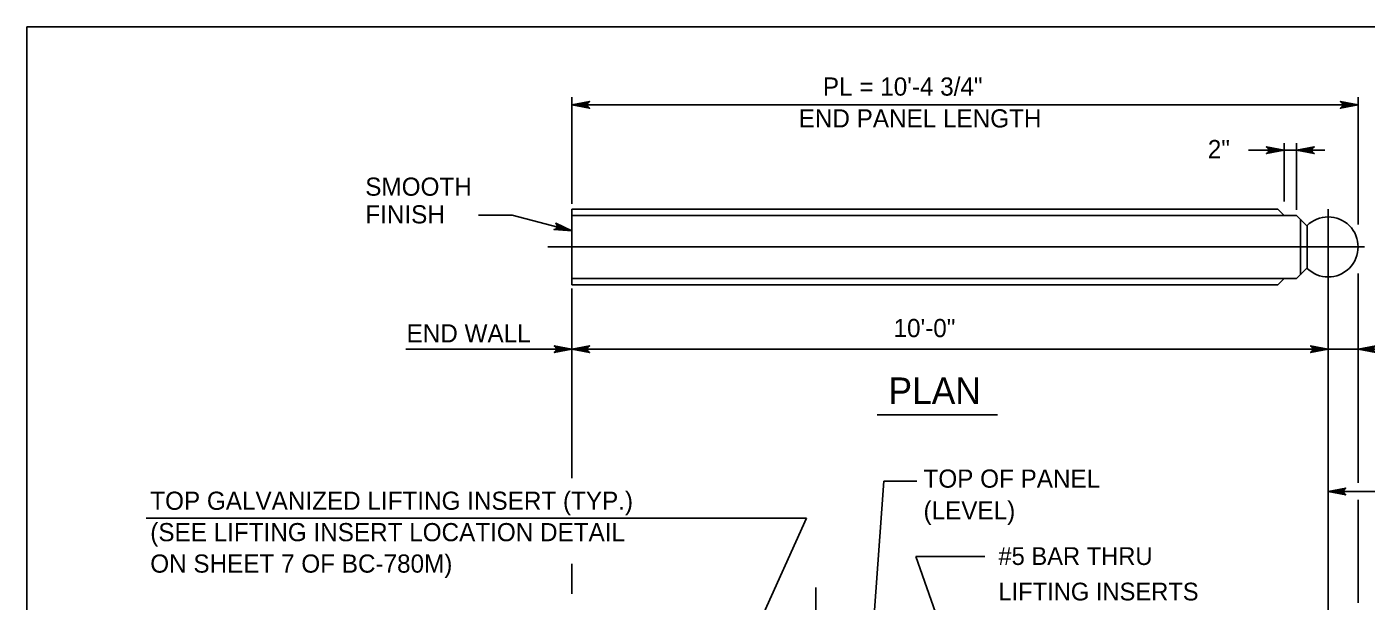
# Model space of a CAD drawing. Extents: x 3385 to 6532, y -616 to 1166.
# Drawn here: x 5483.3 to 5710, y 459.6 to 556.7 of the extents above; entities that cross this region are included whole.
import ezdxf

# ---------------------------------------------------------------- set-up
doc = ezdxf.new("R2010")
doc.units = 0
doc.layers.add('1', color=7, linetype='Continuous')
doc.layers.add('2', color=7, linetype='Continuous')

msp = doc.modelspace()

# ---------------------------------------------------------------- linework, layer by layer
at = {"layer": '1'}
for p, q in [((5575.6, 544.81), (5575.6, 526.78)), ((5708.66, 544.81), (5708.66, 523.28)), ((5575.6, 543.5), (5708.66, 543.5)), ((5575.6, 537.03), (5575.6, 527.22)), ((5690.13, 535.82), (5703.06, 535.82)), ((5696.13, 537.03), (5696.13, 527.19)), ((5698.26, 537.03), (5698.26, 525.75)), ((5559.82, 524.86), (5565.49, 524.86)), ((5565.49, 524.86), (5575.6, 522.18)), ((5695.06, 525.89), (5575.6, 525.89)), ((5575.6, 524.82), (5575.6, 525.89)), ((5698.26, 524.82), (5575.6, 524.82)), ((5575.6, 524.82), (5575.6, 514.16)), ((5696.13, 524.82), (5695.06, 525.89)), ((5698.26, 524.82), (5700.01, 523.07)), ((5698.9, 524.19), (5698.9, 514.79)), ((5703.6, 525.85), (5703.6, 456.51)), ((5700.02, 523.07), (5700.02, 515.91)), ((5709.72, 519.49), (5571.53, 519.49)), ((5698.26, 514.16), (5700.01, 515.91)), ((5708.66, 479.59), (5708.66, 514.98)), ((5698.26, 514.16), (5575.6, 514.16)), ((5575.6, 514.16), (5575.6, 513.09)), ((5695.06, 513.09), (5575.6, 513.09)), ((5575.6, 512.45), (5575.6, 480.39)), ((5696.13, 514.16), (5695.06, 513.09)), ((5547.47, 502.2), (5715.29, 502.2)), ((5627.29, 491.1), (5647.66, 491.1)), ((5628.37, 479.9), (5626.73, 456.51)), ((5628.37, 479.9), (5634, 479.9)), ((5703.6, 478.15), (5741.6, 478.15)), ((5708.66, 459.34), (5708.66, 476.74)), ((5503.54, 473.62), (5615.32, 473.62)), ((5615.32, 473.62), (5607.55, 456.51)), ((5633.81, 467.18), (5645.48, 467.18)), ((5633.81, 467.18), (5639.28, 451.71)), ((5575.6, 465.94), (5575.6, 460.83)), ((5616.86, 461.9), (5616.86, 444.66))]:
    msp.add_line(p, q, dxfattribs=at)
for points in [[(5575.6, 543.5), (5578.58, 544.06), (5578.35, 543.9), (5578.23, 543.7), (5578.2, 543.5), (5578.23, 543.3), (5578.35, 543.1), (5578.58, 542.94), (5575.6, 543.5), (5578.35, 543.1), (5578.23, 543.3), (5575.6, 543.5), (5578.2, 543.5), (5578.23, 543.7), (5575.6, 543.5), (5578.35, 543.9)], [(5708.66, 543.5), (5705.68, 542.94), (5705.91, 543.1), (5706.03, 543.3), (5706.06, 543.5), (5706.03, 543.7), (5705.91, 543.9), (5705.68, 544.06), (5708.66, 543.5), (5705.91, 543.9), (5706.03, 543.7), (5708.66, 543.5), (5706.06, 543.5), (5706.03, 543.3), (5708.66, 543.5), (5705.91, 543.1)], [(5696.13, 535.82), (5693.15, 535.26), (5693.38, 535.42), (5693.49, 535.62), (5693.53, 535.82), (5693.49, 536.02), (5693.38, 536.22), (5693.15, 536.38), (5696.13, 535.82), (5693.38, 536.22), (5693.49, 536.02), (5696.13, 535.82), (5693.53, 535.82), (5693.49, 535.62), (5696.13, 535.82), (5693.38, 535.42)], [(5698.26, 535.82), (5701.24, 536.38), (5701.01, 536.22), (5700.9, 536.02), (5700.86, 535.82), (5700.9, 535.62), (5701.01, 535.42), (5701.24, 535.26), (5698.26, 535.82), (5701.01, 535.42), (5700.9, 535.62), (5698.26, 535.82), (5700.86, 535.82), (5700.9, 536.02), (5698.26, 535.82), (5701.01, 536.22)], [(5575.6, 522.18), (5572.57, 522.41), (5572.7, 522.45), (5572.83, 522.5), (5572.92, 522.58), (5573, 522.66), (5573.04, 522.76), (5573.08, 522.85), (5573.09, 522.95), (5573.1, 523.05), (5573.07, 523.16), (5573.04, 523.28), (5572.95, 523.38), (5572.86, 523.49), (5575.6, 522.18), (5572.95, 523.38), (5573.04, 523.28), (5575.6, 522.18), (5573.07, 523.16), (5573.1, 523.05), (5575.6, 522.18), (5573.09, 522.95), (5573.08, 522.85), (5575.6, 522.18), (5573.04, 522.76), (5573, 522.66), (5575.6, 522.18), (5572.92, 522.58), (5572.83, 522.5), (5575.6, 522.18), (5572.7, 522.45)], [(5575.6, 502.2), (5572.61, 501.64), (5572.84, 501.8), (5572.96, 502), (5573, 502.2), (5572.96, 502.4), (5572.84, 502.6), (5572.61, 502.76), (5575.6, 502.2), (5572.84, 502.6), (5572.96, 502.4), (5575.6, 502.2), (5573, 502.2), (5572.96, 502), (5575.6, 502.2), (5572.84, 501.8)], [(5575.6, 502.2), (5578.58, 502.76), (5578.35, 502.6), (5578.23, 502.4), (5578.2, 502.2), (5578.23, 502), (5578.35, 501.8), (5578.58, 501.64), (5575.6, 502.2), (5578.35, 501.8), (5578.23, 502), (5575.6, 502.2), (5578.2, 502.2), (5578.23, 502.4), (5575.6, 502.2), (5578.35, 502.6)], [(5703.6, 502.2), (5700.61, 501.64), (5700.84, 501.8), (5700.96, 502), (5701, 502.2), (5700.96, 502.4), (5700.84, 502.6), (5700.61, 502.76), (5703.6, 502.2), (5700.84, 502.6), (5700.96, 502.4), (5703.6, 502.2), (5701, 502.2), (5700.96, 502), (5703.6, 502.2), (5700.84, 501.8)], [(5708.66, 502.2), (5711.64, 502.76), (5711.41, 502.6), (5711.29, 502.4), (5711.26, 502.2), (5711.29, 502), (5711.41, 501.8), (5711.64, 501.64), (5708.66, 502.2), (5711.41, 501.8), (5711.29, 502), (5708.66, 502.2), (5711.26, 502.2), (5711.29, 502.4), (5708.66, 502.2), (5711.41, 502.6)], [(5703.6, 478.15), (5706.58, 478.71), (5706.35, 478.55), (5706.23, 478.35), (5706.2, 478.15), (5706.23, 477.95), (5706.35, 477.75), (5706.58, 477.59), (5703.6, 478.15), (5706.35, 477.75), (5706.23, 477.95), (5703.6, 478.15), (5706.2, 478.15), (5706.23, 478.35), (5703.6, 478.15), (5706.35, 478.55)]]:
    msp.add_lwpolyline(points, dxfattribs=at)
msp.add_arc((5703.6, 519.49), 5.07, 225, 135, dxfattribs=at)
at = {"layer": '2'}
for p, q in [((5483.34, -7.31), (5483.34, 556.69)), ((5483.34, 556.69), (6269.34, 556.69))]:
    msp.add_line(p, q, dxfattribs=at)

# ---------------------------------------------------------------- texts
at = {"layer": '1'}
for s, height, p in [('PL = 10\'-4 3/4"', 3.072, (5618.08, 545.06)), ('END PANEL LENGTH', 3.072, (5613.98, 539.68)), ('2"', 3.072, (5683.23, 534.49)), ('SMOOTH', 3.072, (5540.63, 528.14)), ('FINISH', 3.072, (5540.63, 523.46)), ('END WALL', 3.072, (5547.62, 503.35)), ('10\'-0"', 3.072, (5630.04, 504.24)), ('PLAN', 4.477, (5629.18, 492.94)), ('TOP OF PANEL', 3.072, (5635.11, 478.79)), ('TOP GALVANIZED LIFTING INSERT (TYP.) ', 3.072, (5504.24, 475.05)), ('(LEVEL)', 3.072, (5635.11, 473.42)), ('(SEE LIFTING INSERT LOCATION DETAIL ', 3.072, (5504.24, 469.74)), ('ON SHEET 7 OF BC-780M)', 3.072, (5504.24, 464.43)), ('#5 BAR THRU', 3, (5647.79, 465.73)), ('LIFTING INSERTS', 3, (5647.79, 459.73))]:
    msp.add_text(s, height=height, dxfattribs=at).set_placement(p)

doc.saveas('drawing.dxf')
